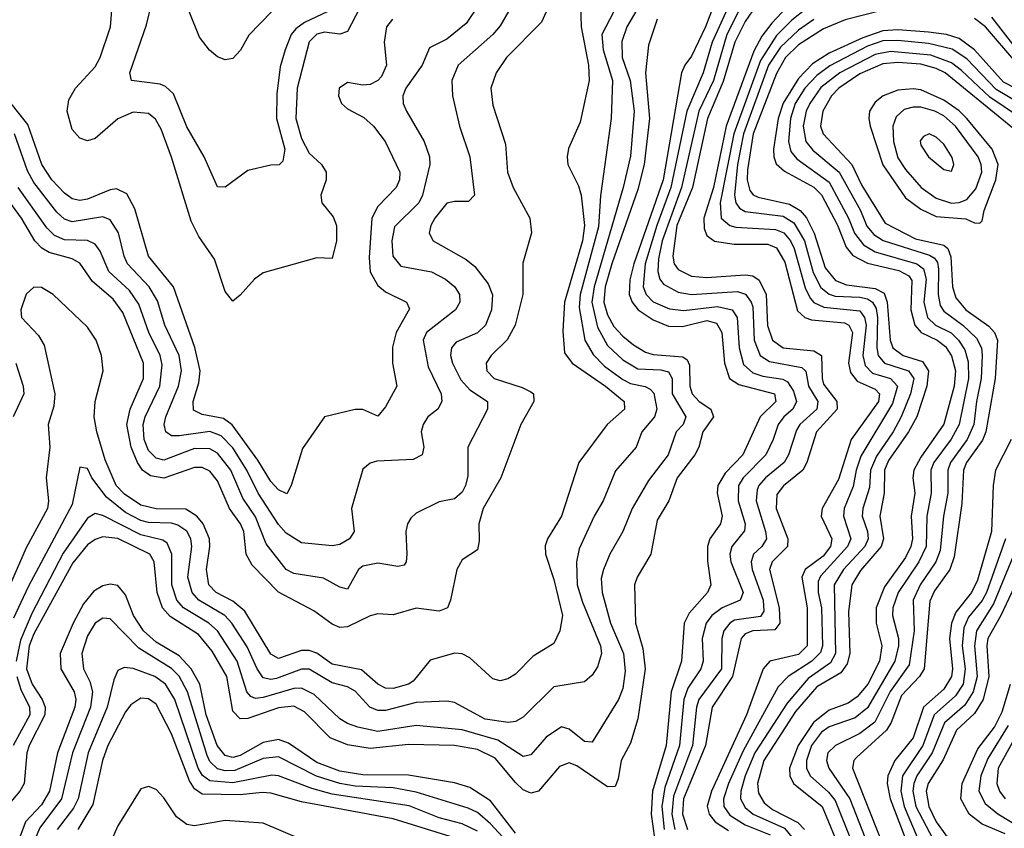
# Model space of a CAD drawing. Header units: inches. Extents: x 501365 to 657855, y 482276 to 547543.
# Tile 567 of 656: x 591213 to 593788, y 510533 to 512649. Entities that reach past the tile are written whole.
import ezdxf

# ---------------------------------------------------------------- set-up
doc = ezdxf.new("R2010")
doc.units = ezdxf.units.IN
doc.header["$MEASUREMENT"] = 0
doc.layers.add('A5591', color=7, linetype='Continuous')

msp = doc.modelspace()

# ---------------------------------------------------------------- linework, layer by layer
at = {"layer": 'A5591', "color": 5}
for points, elevation in [([(593051.9, 512750), (593006.3, 512630), (592970, 512553.1), (592952.5, 512530), (592944.1, 512510), (592895.8, 512230), (592818.8, 512010), (592808.4, 511968.4), (592807.2, 511930), (592814.5, 511910), (592830.1, 511890), (592870, 511863.6), (592910, 511847.2), (592946.2, 511846.2), (593010, 511861.4), (593034.9, 511854.9), (593049, 511830), (593056.2, 511750), (593069.5, 511710), (593093.9, 511693.9), (593187.4, 511670), (593190.4, 511650), (593149.1, 511610), (593103.8, 511510), (593058.1, 511461.9), (593039.2, 511430), (593037.4, 511410), (593050.1, 511349.9), (593045.4, 511330), (593017.6, 511290), (593012, 511270), (593011.9, 511231.9), (593020.3, 511170), (593012.2, 511150), (592964.2, 511095.8), (592950.9, 511070), (592944.2, 510970), (592917.2, 510890), (592903.3, 510750), (592868.2, 510630), (592864.2, 510570), (592873, 510507)], 2720), ([(593177.5, 512742.5), (593110, 512643.9), (593083.1, 512590), (593053.1, 512486.9), (593012.2, 512390), (592972.4, 512210), (592931.7, 512110), (592920.7, 512030), (592924.8, 512010), (592934.9, 511994.9), (592970, 511977.5), (593010, 511974.6), (593110, 511981.4), (593130, 511978.8), (593147.3, 511967.3), (593165, 511930), (593168.8, 511848.9), (593181.8, 511810), (593210, 511790.3), (593290, 511782.6), (593309.7, 511770), (593311.3, 511710), (593315.5, 511695.5), (593349.8, 511650), (593350.5, 511630), (593297.1, 511570), (593271.9, 511490), (593261.2, 511470), (593210.8, 511429.2), (593193.4, 511406.6), (593191, 511370), (593222.2, 511290), (593220.7, 511270), (593181.2, 511230), (593173.7, 511210), (593199.6, 511110), (593200.9, 511070), (593188.1, 511051.9), (593130, 511049.3), (593110, 511041.5), (593099.5, 511030), (593077.1, 510930), (593024, 510850), (593006.9, 510750), (592948.9, 510610), (592946.1, 510570), (592959.7, 510530)], 2780), ([(593125.3, 512734.7), (593062.2, 512610), (593027.1, 512490), (592989.2, 512410), (592943.4, 512210), (592893.2, 512070), (592883.3, 512023.3), (592882.1, 511990), (592886.7, 511970), (592896.5, 511956.5), (592935.5, 511935.6), (592970, 511930), (593090, 511937.5), (593111.1, 511931.1), (593126.4, 511910), (593130, 511897.2), (593133.7, 511810), (593149.8, 511770), (593174.2, 511754.2), (593258.7, 511738.7), (593269.1, 511729.1), (593275.7, 511690), (593300.2, 511650), (593297.9, 511630), (593253.3, 511590), (593244.9, 511575.1), (593223.3, 511510), (593212, 511490), (593163.7, 511450), (593146.2, 511430), (593141.7, 511418.3), (593139.1, 511390), (593163.8, 511310), (593165.8, 511290), (593154.2, 511270), (593132.3, 511250), (593125.7, 511230), (593128.9, 511210), (593157.3, 511130), (593159.1, 511100.9), (593150, 511087.2), (593082.8, 511077.2), (593070, 511069.9), (593054.7, 511050), (593049, 511030), (593048, 510950), (592988.8, 510870), (592982.9, 510850), (592972.7, 510750), (592923, 510617), (592918.8, 510570), (592926.7, 510530)], 2760), ([(592679.5, 512690), (592681.3, 512630), (592700.4, 512530), (592702.4, 512490), (592679, 512381), (592648.5, 512311.5), (592644.5, 512290), (592646.8, 512270), (592674.4, 512214.4), (592681.6, 512190), (592690.4, 512110.4), (592684.7, 512070), (592637.7, 511910), (592633.5, 511833.5), (592637.6, 511777.6), (592657.6, 511750), (592745, 511690), (592793.9, 511650), (592794.6, 511630), (592749.5, 511590), (592675.4, 511490), (592630.1, 511350), (592593.1, 511290), (592587.5, 511272.5), (592587.9, 511250), (592610, 511184), (592632.6, 511090), (592625.6, 511050), (592610, 511016.5), (592556.3, 510983.7), (592510, 510936), (592490, 510924.1), (592470, 510918.8), (592450, 510924.3), (592390, 510978.9), (592370, 510989.2), (592350, 510991.4), (592286.8, 510973.2), (592241.9, 510918.1), (592230, 510910), (592190, 510898.8), (592170, 510899.8), (592150, 510909.9), (592107.3, 510947.3), (592030, 510962.3), (591990, 510990.8), (591970, 510998.3), (591950, 510997.9), (591890, 510976.9), (591870, 510988.5), (591801.4, 511101.4), (591770, 511127.1), (591726.7, 511150), (591707.5, 511170), (591701.4, 511210), (591710.7, 511270), (591709.2, 511290), (591692.5, 511330), (591676.7, 511350), (591647.7, 511367.7), (591570, 511369.2), (591530, 511378.6), (591486.9, 511406.9), (591465.5, 511430), (591436.9, 511496.9), (591414.9, 511570), (591408, 511610), (591410.2, 511650), (591430.9, 511730), (591427.2, 511770), (591413.3, 511810), (591390, 511844.3), (591300.9, 511930), (591270, 511948.3), (591250, 511949.1), (591229.7, 511930.3), (591216.3, 511890), (591218.1, 511870), (591262.3, 511822.3), (591277.3, 511797.3), (591305, 511670), (591302.2, 511637.8), (591287.9, 511590), (591291.9, 511530), (591282.2, 511450), (591288.1, 511390), (591285.4, 511370), (591230, 511266.9), (591150, 511084.3)], 2620), ([(592786.5, 512710), (592735.1, 512610), (592739, 512570), (592763.4, 512490), (592759.7, 512390), (592732, 512188), (592727.1, 512107), (592678.8, 511930), (592676, 511896), (592690.6, 511810.6), (592712.4, 511772.4), (592742.3, 511742.3), (592790, 511707.3), (592810, 511697), (592849.1, 511689.1), (592862.2, 511682.2), (592871.3, 511671.3), (592879.7, 511630), (592873.6, 511610), (592840.1, 511570), (592825.2, 511530), (592771.6, 511468.4), (592739.2, 511390), (592715.7, 511350), (592675.9, 511264.1), (592669.4, 511230), (592670.9, 511170), (592684.6, 511124.6), (592731.7, 511010), (592734.7, 510990), (592724.1, 510955.9), (592710, 510933.6), (592690, 510915.9), (592610, 510903.4), (592530, 510823.4), (592510, 510812.1), (592490.1, 510809.9), (592430, 510818.8), (592350, 510862.2), (592330, 510865.7), (592250, 510862.2), (592170, 510840.9), (592150, 510841.2), (592128.4, 510850), (592090, 510892.2), (592070, 510902.8), (592030, 510913.4), (591970, 510949.1), (591950, 510949.2), (591884.7, 510924.7), (591870, 510922.2), (591850, 510927.1), (591834.4, 510950), (591807.5, 511007.5), (591767.8, 511070), (591749.3, 511090), (591681.8, 511130), (591663.7, 511150), (591652.7, 511190), (591663, 511270), (591660.2, 511290), (591650.1, 511310.1), (591626.3, 511326.3), (591610, 511331), (591550, 511333.3), (591530, 511338.6), (591490, 511359.6), (591439.8, 511399.8), (591402.1, 511450), (591390, 511474.8), (591370, 511478), (591350, 511380.3), (591235.2, 511164.8), (591196.9, 511083.1)], 2640), ([(592415, 512690), (592380.6, 512639.4), (592330, 512598.2), (592285, 512575), (592265.2, 512530), (592222.5, 512470), (592215.3, 512450), (592216.3, 512430), (592225, 512410), (592271, 512330), (592284.4, 512290), (592285.3, 512270), (592266.2, 512190), (592256.7, 512170), (592193.2, 512106.8), (592185.9, 512070), (592188.9, 512030), (592210, 512003.8), (592290, 511988.8), (592326.4, 511970), (592351.3, 511950), (592363.4, 511930), (592364.4, 511910), (592352.8, 511890), (592276.9, 511830), (592268.2, 511810), (592280.9, 511740.9), (592315.5, 511670), (592316.8, 511650), (592306.3, 511630), (592280.7, 511610), (592267.8, 511590), (592263, 511570), (592269.5, 511530), (592265.2, 511510), (592242.3, 511497.7), (592146.6, 511493.4), (592130, 511488.8), (592110, 511472.4), (592080.9, 511370), (592087.7, 511310), (592075.9, 511290), (592050, 511276), (592030, 511272.3), (591950, 511279.7), (591910, 511305.4), (591890, 511328.1), (591836.8, 511410), (591806.8, 511470), (591770, 511528.4), (591740.1, 511560.1), (591710, 511571.2), (591630, 511560.1), (591610, 511560.1), (591594.9, 511570), (591590.7, 511590), (591594.9, 511610), (591628.7, 511690), (591636.5, 511730), (591630.1, 511770.1), (591592.4, 511850), (591573, 511913), (591551.5, 511950), (591495.3, 512010), (591486.2, 512030), (591471.3, 512091.4), (591450, 512124.8), (591430, 512132.7), (591350, 512119.9), (591330, 512126.6), (591310, 512144.9), (591250, 512222.5), (591233.6, 512253.6), (591199.8, 512350)], 2540), ([(592846.9, 512710), (592801.2, 512630), (592787.8, 512592.2), (592788.9, 512550), (592809.4, 512490), (592819.8, 512410), (592810, 512291.6), (592791.4, 512210), (592715.3, 511950), (592709.4, 511910), (592724.4, 511844.4), (592750, 511796.5), (592790, 511758.5), (592830, 511735.2), (592890, 511732.5), (592910, 511727.3), (592919.7, 511710), (592919.6, 511670), (592955.4, 511610), (592947.8, 511590), (592929.7, 511570), (592909.3, 511510), (592857.2, 511442.8), (592814.6, 511370), (592790.4, 511309.6), (592756.5, 511250), (592739.7, 511210), (592733.8, 511186.2), (592736.7, 511150), (592758.3, 511070), (592792.2, 510990), (592796.2, 510943.8), (592790, 510899.1), (592778.8, 510870), (592710, 510758), (592690, 510760.4), (592650, 510792.1), (592630, 510798.8), (592590, 510771.6), (592550, 510725), (592530, 510720.4), (592463.2, 510763.2), (592370, 510790.7), (592250, 510801.8), (592150, 510786.3), (592097.6, 510797.6), (592070, 510806.8), (592050, 510819.5), (591983, 510883), (591950, 510899.6), (591930, 510898.4), (591850, 510875.1), (591830, 510872.6), (591817.5, 510877.5), (591806.7, 510890), (591782, 510970), (591730, 511049.6), (591707.7, 511070), (591641.5, 511110), (591623.8, 511130), (591610.6, 511170), (591610.6, 511250.6), (591598.7, 511278.7), (591587.3, 511287.3), (591530, 511300.8), (591430, 511351.6), (591410, 511356.8), (591390, 511344.5), (591326.9, 511253.1), (591244.7, 511095.3), (591214.9, 511025.1), (591203.7, 510970)], 2660), ([(592505.6, 512694.4), (592470, 512633.1), (592450, 512610), (592359.4, 512530), (592342.8, 512490), (592345, 512450), (592363.1, 512370), (592390.4, 512290.4), (592402.2, 512190), (592386.4, 512173.6), (592350, 512173.6), (592330, 512168.6), (592298.8, 512130), (592287.9, 512110), (592284, 512090), (592294.3, 512070), (592381, 512021), (592403.3, 512003.3), (592438.1, 511958.1), (592449.3, 511929.3), (592446.7, 511890), (592431.4, 511850), (592410, 511829.9), (592354.7, 511805.3), (592342.2, 511790), (592340.1, 511770), (592344.7, 511750), (592366.5, 511706.5), (592390, 511680.3), (592436.1, 511650), (592436.8, 511630), (592385.1, 511530), (592384.6, 511455.4), (592378.5, 511430), (592370, 511412.7), (592350, 511395.2), (592310, 511387), (592250, 511357.8), (592235.6, 511344.4), (592226.8, 511330), (592222.7, 511310), (592225.8, 511250), (592223.8, 511230), (592218.1, 511221.9), (592202.3, 511217.7), (592150, 511226.4), (592110, 511219), (592098.8, 511210), (592070, 511158.8), (592050, 511163.7), (592007.2, 511187.2), (591930, 511200.1), (591910, 511210.4), (591857.3, 511277.3), (591830, 511347.9), (591796.8, 511396.8), (591765, 511470), (591730, 511514.7), (591710, 511525.9), (591670, 511526.4), (591590, 511496.5), (591570, 511501.2), (591550, 511521.3), (591538.1, 511550), (591536.1, 511590), (591541.3, 511610), (591579.3, 511690), (591585.5, 511745.5), (591580.3, 511770), (591550.7, 511830), (591524.6, 511904.6), (591499.9, 511939.9), (591445.9, 511990), (591423.2, 512043.2), (591410, 512061.5), (591390, 512070.8), (591330, 512073.3), (591304.2, 512084.2), (591284.4, 512104.4), (591209, 512210)], 2560), ([(592018.7, 512670), (591958.1, 512641.9), (591935.3, 512624.7), (591923.3, 512610), (591907, 512570), (591894.5, 512525.5), (591885.5, 512454.5), (591884.7, 512390), (591906.8, 512310), (591901.2, 512278.8), (591891.3, 512268.7), (591870, 512268.4), (591810, 512254.2), (591750, 512210.9), (591730, 512211.3), (591695.5, 512290), (591650, 512368.7), (591615.3, 512455.3), (591594.4, 512474.4), (591580, 512480), (591505.7, 512490), (591500.7, 512510), (591544.9, 512635.1), (591557.3, 512690)], 2460), ([(593069.7, 512690), (593024.3, 512590), (593000.8, 512510), (592957.5, 512410), (592916.3, 512210), (592879.1, 512110), (592848.8, 512010), (592843.9, 511950), (592851, 511930), (592870, 511911), (592912.6, 511892.6), (592950, 511888.1), (593038.3, 511898.4), (593076.1, 511890), (593089.6, 511869.6), (593094.9, 511790), (593106.3, 511746.3), (593130, 511724.8), (593156.2, 511716.2), (593208.6, 511708.6), (593221.2, 511701.2), (593237.1, 511677.2), (593244.5, 511650), (593235.4, 511630), (593211.1, 511610), (593196.5, 511590), (593183.9, 511550), (593164.2, 511510), (593104.7, 511450), (593092.6, 511430), (593091.7, 511390), (593110.3, 511330), (593108.9, 511311.1), (593075.4, 511270), (593069.8, 511250), (593072.7, 511230), (593105.1, 511150), (593097.4, 511130), (593050, 511110.2), (593023.4, 511090), (593008.3, 511070), (592998, 511030), (593000.5, 510970), (592994.4, 510950), (592960.6, 510899.4), (592950, 510870), (592938.7, 510750), (592900.6, 510639.4), (592892.3, 510590), (592898.2, 510530)], 2740), ([(592590, 512669.8), (592577.7, 512642.3), (592486.3, 512550), (592459.5, 512510), (592444.8, 512470), (592450, 512425.5), (592483.5, 512323.5), (592489, 512250), (592503.4, 512210), (592547.5, 512130), (592551.4, 512091.4), (592528.5, 512011.5), (592528.5, 511930), (592508.6, 511850), (592488.3, 511811.6), (592446.2, 511770), (592432.8, 511750), (592434.3, 511730), (592453.5, 511710), (592526.8, 511686.8), (592550, 511675), (592557, 511670), (592557.9, 511650), (592523.6, 511590), (592471.2, 511450), (592425.3, 511370), (592414, 511330), (592414.6, 511285.4), (592410, 511262), (592370, 511235.6), (592356.6, 511210), (592339.8, 511130), (592331.6, 511110), (592310, 511101.3), (592250, 511109.2), (592190, 511091.2), (592150, 511094.5), (592130, 511089.3), (592070, 511060.5), (592050, 511058.8), (592030, 511066.9), (591982.2, 511102.2), (591890, 511150.6), (591821.1, 511221.1), (591805.7, 511250), (591798.9, 511310), (591790.9, 511330), (591761.5, 511370), (591730, 511442.5), (591710, 511467.6), (591690, 511477), (591670, 511477), (591590, 511449.3), (591555, 511455), (591534.1, 511470), (591520.8, 511490), (591504.3, 511530), (591493.6, 511590), (591502.1, 511630), (591537.2, 511710), (591536.6, 511750), (591483, 511883), (591457.2, 511917.2), (591403.6, 511963.6), (591370, 512012.1), (591350, 512023.1), (591290, 512040.1), (591271, 512051), (591252.8, 512070), (591217.7, 512130), (591163.5, 512203.5)], 2580), ([(592101.7, 512678.3), (592070, 512617.9), (592050, 512611.2), (592010, 512616), (591990, 512611.1), (591970, 512591.1), (591938.7, 512470), (591935.3, 512390), (591950, 512338), (591970, 512299.9), (592002.3, 512270), (592014.5, 512250), (592014.2, 512230), (592000.4, 512190), (592003.6, 512170), (592032.9, 512132.9), (592041.4, 512110), (592041.7, 512070), (592030, 512023.6), (591990, 512025.4), (591850, 511986.9), (591827, 511970), (591790, 511928), (591770, 511912.8), (591750, 511938), (591722.3, 512022.3), (591681.2, 512081.2), (591661.6, 512121.6), (591610.4, 512289.6), (591582.7, 512362.7), (591568.4, 512388.4), (591550, 512403.2), (591510, 512407.3), (591470, 512389.9), (591410, 512337.9), (591390, 512331.7), (591370, 512338.6), (591350, 512361.5), (591337.3, 512410), (591341.1, 512438.9), (591358.6, 512470), (591410, 512525.6), (591423.7, 512550), (591450.4, 512630), (591454.2, 512674.3)], 2480), ([(591872.6, 512670), (591811.9, 512608.1), (591790.8, 512569.2), (591770, 512547.8), (591750, 512543.7), (591730, 512551.5), (591709.2, 512569.2), (591683.2, 512603.2), (591655.9, 512670)], 2440), ([(593218.8, 512681.2), (593180, 512640), (593154, 512606), (593133, 512567), (593060.6, 512370), (593027.6, 512210), (593002.5, 512130), (593002.7, 512102.7), (593010, 512084.3), (593030, 512069.2), (593081.4, 512061.4), (593170, 512061.9), (593192.1, 512052.1), (593214, 512014), (593247.3, 511887.3), (593266.5, 511870), (593283.7, 511863.8), (593370, 511855.6), (593381.1, 511850), (593391.3, 511830), (593380.8, 511750), (593385.5, 511725.5), (593403.4, 511703.4), (593450, 511682.1), (593461.8, 511670), (593458.6, 511650), (593387.5, 511550), (593354.7, 511445.3), (593311.4, 511370), (593308.8, 511350), (593337.3, 511290), (593333.2, 511270), (593314.5, 511245.5), (593267.5, 511210), (593258.2, 511190), (593272.6, 511110), (593272.6, 511010), (593250, 510987.8), (593175, 510970), (593157.2, 510950), (593113.4, 510830), (593022.2, 510630), (593011, 510591), (593015.9, 510570), (593032.1, 510550), (593067, 510527)], 2820), ([(593270, 512677.4), (593232, 512648), (593192.2, 512607.8), (593150, 512542.1), (593080.9, 512350), (593045.2, 512170), (593047.4, 512130), (593070, 512110.4), (593085.7, 512105.7), (593190, 512099.6), (593211, 512091), (593229.1, 512070), (593238.4, 512050), (593267.1, 511947.1), (593280.4, 511920.4), (593290, 511909.3), (593316.3, 511896.3), (593410, 511886.8), (593422.4, 511870), (593426.8, 511850), (593418.2, 511770), (593423.9, 511743.9), (593443.7, 511723.7), (593490.1, 511710), (593508.9, 511690), (593495.4, 511644.6), (593413.1, 511506.9), (593400.6, 511470), (593392.8, 511427.2), (593368.8, 511370), (593367.7, 511350), (593386.6, 511290), (593378.3, 511270), (593307.1, 511192.9), (593301.3, 511178.7), (593301.4, 511150), (593309.9, 511110), (593312.6, 511010), (593307.2, 510992.8), (593284.6, 510970), (593223, 510930), (593196.6, 510903.4), (593104.7, 510735.3), (593066.6, 510650), (593053.8, 510610), (593054.7, 510590), (593070, 510567.2), (593110, 510542), (593176.1, 510516.1)], 2840), ([(593467.3, 512672.7), (593371.4, 512648.6), (593315.4, 512624.6), (593250, 512583.1), (593215.8, 512550), (593192.1, 512507.9), (593131.5, 512350), (593116, 512256), (593115.6, 512230), (593122.4, 512202.4), (593130.8, 512190.8), (593144.4, 512184.4), (593226.3, 512166.3), (593254.4, 512150), (593270.4, 512130.4), (593291.1, 512090), (593319.9, 511999.9), (593346.5, 511966.5), (593375.1, 511955.1), (593450, 511945.6), (593473.6, 511933.6), (593482.1, 511910), (593489.9, 511809.9), (593496.8, 511790), (593523.9, 511770), (593574.5, 511754.5), (593590.2, 511730), (593585, 511690), (593559.4, 511610), (593537.2, 511570), (593484.9, 511495.1), (593474.6, 511470), (593474.2, 511410), (593462.1, 511350), (593472.3, 511290), (593465.8, 511270), (593412.3, 511207.7), (593389.1, 511170), (593380.6, 511099.4), (593383.8, 510990), (593377.1, 510962.9), (593360.2, 510939.8), (593297.3, 510902.7), (593241.7, 510838.3), (593159.3, 510710), (593142.4, 510650), (593144.9, 510624.9), (593160, 510600), (593182.1, 510582.1), (593248.1, 510548.1), (593265.3, 510530)], 2880), ([(592880.1, 512650), (592857.9, 512582.1), (592849.8, 512510.2), (592860.2, 512390), (592846.4, 512270), (592830, 512205), (592761.5, 512010), (592744.5, 511950), (592740.6, 511910), (592750, 511876.8), (592766.5, 511846.5), (592790, 511820.4), (592818.1, 511798.1), (592850, 511779), (592870, 511772.6), (592946.9, 511766.9), (592958.7, 511758.7), (592964.8, 511744.8), (592965.4, 511690), (592971.6, 511670), (592989.7, 511649.7), (593020.9, 511630), (593027.9, 511610), (592999.4, 511570), (592988.7, 511530), (592978.4, 511510), (592932.7, 511450), (592910.3, 511389.7), (592880.4, 511339.5), (592863.4, 511250), (592827.9, 511190), (592821.2, 511170), (592823.1, 511070), (592843.1, 511003.1), (592849.1, 510950), (592830, 510819.2), (592810, 510756.1), (592786.2, 510710), (592777.9, 510662.1), (592770, 510642.5), (592750, 510641.5), (592670, 510696.8), (592650, 510704.4), (592625, 510695), (592570, 510630.4), (592550, 510624.8), (592530, 510633.4), (592510, 510652.6), (592456.3, 510716.3), (592410, 510739.1), (592350, 510749.7), (592230, 510752.6), (592130, 510741.8), (592070, 510751.6), (592025, 510770), (591957.6, 510837.6), (591930, 510852.2), (591890, 510848.2), (591810, 510820.2), (591790, 510819.2), (591770, 510839.6), (591755, 510930), (591716.8, 510996.8), (591680.3, 511040.3), (591606.9, 511086.9), (591586.4, 511110), (591572.8, 511150), (591564.3, 511230), (591553.5, 511250), (591470, 511291.7), (591430, 511295.7), (591410, 511288.7), (591390, 511274.6), (591352, 511228), (591250, 511042.2), (591238, 511010), (591230.7, 510950), (591245.3, 510910), (591272.1, 510870), (591279.2, 510850), (591278.5, 510830), (591237.6, 510750), (591231.8, 510730), (591225.1, 510650), (591213.8, 510630), (591175.2, 510584.8)], 2680), ([(592187.8, 512650), (592172, 512630), (592166.1, 512590), (592172, 512530), (592159.6, 512500.4), (592150, 512489.5), (592130, 512479.2), (592110, 512477.5), (592070, 512484.4), (592048.3, 512470), (592047, 512450), (592055, 512430), (592070, 512415.5), (592113, 512393), (592137.9, 512370), (592168.8, 512330), (592206.8, 512250), (592206, 512230), (592197.4, 512210), (592150, 512160.4), (592133.7, 512130), (592126.7, 512026.7), (592129.4, 511989.4), (592150, 511953), (592170, 511936.5), (592225, 511910), (592232.5, 511892.5), (592197.3, 511830), (592188.3, 511791.7), (592188.4, 511750), (592199.3, 511690), (592170, 511635.8), (592150, 511611.8), (592110, 511629.1), (592090, 511629.1), (592010, 511609.8), (591952.9, 511527.1), (591922.6, 511430), (591911.7, 511408.3), (591890, 511418.4), (591870, 511440.5), (591836.1, 511496.1), (591768.7, 511588.7), (591745.6, 511605.6), (591690, 511615.7), (591667.3, 511627.3), (591666.6, 511650), (591681.2, 511698.8), (591684.8, 511730), (591671.2, 511791.2), (591615.2, 511950), (591550.3, 512030), (591513.7, 512153.7), (591493, 512193), (591466.1, 512206.1), (591450, 512204.1), (591390, 512179.4), (591370, 512176.2), (591350, 512180.3), (591330, 512194.8), (591297.3, 512230), (591270.9, 512270), (591234.4, 512374.4), (591190.3, 512430)], 2520), ([(593290, 512649.2), (593250, 512621.2), (593203.1, 512576.9), (593171.7, 512530), (593106.3, 512350), (593090.3, 512270), (593082.2, 512190), (593085.5, 512170), (593095.8, 512155.8), (593110, 512146.9), (593210, 512134.7), (593237.6, 512117.6), (593265.7, 512070), (593287.8, 511987.8), (593308.2, 511948.2), (593330, 511930.7), (593345.4, 511925.4), (593410, 511922.5), (593430, 511918.2), (593443.4, 511910), (593452.8, 511892.8), (593456.5, 511870), (593454.7, 511790), (593458.1, 511770), (593474.8, 511750), (593537.1, 511730), (593551.6, 511710), (593542.3, 511670), (593518.5, 511610), (593497.1, 511570), (593453.4, 511506.6), (593437.9, 511470), (593435.1, 511424.9), (593417.7, 511370), (593416.7, 511350), (593430, 511310), (593431.9, 511290), (593423.4, 511270), (593367.2, 511210), (593343.1, 511170), (593346.3, 510990), (593333.7, 510966.3), (593275, 510924.9), (593219.8, 510860.2), (593135.7, 510730), (593110.1, 510670.1), (593098.7, 510630), (593098.1, 510610), (593110, 510587.2), (593131.2, 510570), (593212.9, 510532.9), (593232.7, 510510)], 2860), ([(593818, 512538), (593738.5, 512630), (593710, 512651.8)], 2880), ([(593810, 512585.2), (593755.4, 512655.4)], 2860), ([(593850, 512452.4), (593785.6, 512485.6), (593710, 512570), (593670, 512599.3), (593636.5, 512610), (593590, 512616.5), (593510, 512622.3), (593470, 512619.8), (593418.2, 512601.8), (593330, 512561.7), (593286.8, 512533.2), (593250, 512494.9), (593210, 512430.8), (593197, 512390), (593184.3, 512310), (593185, 512290), (593191.8, 512271.8), (593212.9, 512252.9), (593290, 512210.9), (593310, 512190.6), (593351.6, 512111.6), (593374.1, 512054.1), (593391.7, 512031.6), (593430, 512011.9), (593512.2, 511992.2), (593538.4, 511978.4), (593546.5, 511966.5), (593543.8, 511890), (593554, 511850), (593570.4, 511830), (593612.2, 511810), (593634.1, 511794.1), (593649.7, 511769.7), (593660.4, 511730), (593656.9, 511690), (593629.9, 511590.1), (593570, 511504.5), (593551.6, 511470), (593549.2, 511450), (593554, 511410), (593544.7, 511350), (593547.9, 511290), (593544, 511270), (593530, 511241.7), (593474.9, 511165.1), (593453, 511110), (593452.6, 511070), (593467.8, 511010), (593461.5, 510970), (593431, 510910), (593403.2, 510876.8), (593379.8, 510860.2), (593330, 510842), (593289.1, 510810), (593249.1, 510750), (593226, 510690), (593226.8, 510670), (593236.3, 510650), (593311.4, 510590), (593345, 510510)], 2920), ([(593850, 512416.2), (593766.5, 512466.5), (593690, 512546.1), (593651.9, 512571.9), (593590, 512586.7), (593510, 512594.6), (593470, 512593.2), (593430, 512579.5), (593331.8, 512528.1), (593297.4, 512502.6), (593266.7, 512470), (593241.2, 512430), (593228.7, 512390), (593223.2, 512330), (593230, 512304.2), (593245.2, 512285.2), (593330, 512223.6), (593380.8, 512130), (593396.6, 512090), (593419.4, 512059.4), (593450, 512041.4), (593559.2, 512010), (593576.6, 511996.6), (593583.7, 511970), (593578, 511910), (593587, 511870), (593608.3, 511850), (593649.1, 511829.1), (593668.6, 511810), (593684.8, 511784.8), (593693.4, 511753.4), (593694.2, 511710), (593669.8, 511590), (593648.7, 511551.3), (593603.6, 511490), (593595.8, 511470), (593597.1, 511410), (593585.7, 511350), (593583.7, 511270), (593564.4, 511230), (593510.1, 511150.1), (593496.1, 511110), (593495.2, 511090), (593510.9, 511030), (593511.2, 511010), (593502, 510970), (593430, 510848.4), (593398.1, 510821.9), (593330, 510798.2), (593310, 510784.1), (593284.2, 510750), (593270.3, 510710), (593270.6, 510690), (593280.7, 510670), (593327.9, 510627.9), (593345.5, 510605.5), (593384.2, 510510)], 2940), ([(593833.4, 512390), (593750, 512445.8), (593676.4, 512516.4), (593650, 512536.1), (593595.9, 512555.9), (593490, 512565.7), (593450, 512558.2), (593357.5, 512510), (593308.6, 512471.4), (593279.3, 512430), (593270, 512409.2), (593262, 512370), (593268.8, 512330), (593287.1, 512307.1), (593356.3, 512250), (593411.9, 512150), (593428.9, 512108.9), (593446.6, 512086.6), (593471.5, 512071.5), (593592.8, 512032.8), (593605.3, 512025.3), (593613.3, 512013.3), (593616.3, 511996.3), (593614.9, 511930), (593620.7, 511900.7), (593630, 511886.1), (593679.4, 511850), (593715.4, 511815.4), (593728.2, 511790), (593730.4, 511770), (593727.4, 511710), (593715, 511650), (593708.7, 511590), (593690.7, 511550), (593647.7, 511490), (593640.4, 511470), (593639.9, 511410), (593628.7, 511350), (593620.5, 511259.5), (593608.9, 511230), (593567.7, 511170), (593549.8, 511130), (593551.9, 511050), (593539.5, 510960.5), (593489.3, 510890.7), (593449, 510811), (593410, 510780.9), (593346.7, 510750), (593326.8, 510730), (593322.9, 510710), (593329.4, 510690), (593384.2, 510610), (593431.5, 510490)], 2960), ([(593810, 512365.2), (593633, 512510), (593610, 512521.3), (593570, 512532.2), (593510, 512537.1), (593470, 512533.5), (593410, 512506.9), (593355.3, 512470), (593336.1, 512450), (593313.2, 512410), (593307.5, 512370), (593314.5, 512350), (593389.3, 512270), (593415.1, 512215.1), (593476.1, 512116.1), (593555.9, 512075.9), (593630, 512058.9), (593640.4, 512050), (593648.2, 512028.2), (593652.2, 511950), (593660.9, 511920.9), (593687, 511890), (593747.3, 511847.3), (593762.4, 511830), (593770.6, 511810), (593764, 511710), (593739.8, 511570), (593731.4, 511548.6), (593689, 511490), (593680.9, 511470), (593676.9, 511383.1), (593657, 511243), (593645.8, 511210), (593605.5, 511154.5), (593593, 511127), (593578.3, 510950), (593566.6, 510930), (593519.4, 510880.6), (593491.9, 510810), (593479.7, 510790), (593401.5, 510718.5), (593394.4, 510710), (593390.6, 510690), (593470.4, 510490)], 2980), ([(591202.8, 511750), (591222.2, 511690), (591223.5, 511670), (591196, 511610)], 2580), ([(593806.4, 511550), (593765, 511470), (593758.9, 511430), (593754.3, 511310), (593717.5, 511182.5), (593702.5, 511150), (593661.3, 511098.7), (593650, 511070.1), (593644.9, 511030), (593652.4, 510950), (593649.8, 510930), (593630, 510897.4), (593577, 510850), (593549.5, 510770), (593501.6, 510710), (593483.4, 510670), (593482, 510650), (593489.8, 510610.2), (593528.3, 510510)], 3020), ([(593790.8, 511290), (593741.1, 511150), (593730, 511129.4), (593694.4, 511085.6), (593682.1, 511057.9), (593677.6, 511010), (593685.6, 510950), (593680, 510910), (593660.8, 510879.2), (593604.3, 510830), (593574.9, 510750), (593521.5, 510670), (593517.1, 510630), (593526, 510590), (593574.6, 510474.6), (593590, 510451.4), (593615.7, 510435.7), (593710, 510409.7), (593730, 510395.5), (593813.9, 510310)], 3040), ([(593822, 511270), (593759.9, 511120.1), (593715, 511050), (593709.7, 511010), (593716.7, 510930), (593706.9, 510890), (593684.5, 510855.5), (593631.5, 510808.5), (593599.7, 510730), (593559, 510670), (593551.1, 510650), (593548.9, 510630), (593556.6, 510590), (593610, 510488.9), (593643.1, 510463.1), (593719.5, 510439.5), (593745.8, 510425.8), (593844.8, 510324.8)], 3060), ([(593835.2, 511210), (593778.8, 511090), (593744.8, 511030), (593742.1, 511010), (593747.4, 510930), (593733, 510870), (593710, 510833.3), (593663.2, 510790), (593627.7, 510712.3), (593588.7, 510650), (593584.1, 510630), (593590.6, 510590), (593610.2, 510550), (593634.8, 510514.8), (593669.3, 510489.3), (593750, 510462.9), (593770, 510450), (593806.2, 510406.2)], 3080), ([(592510, 510520), (592444.4, 510604.4), (592390, 510639.8), (592350, 510651.5), (592230, 510671.6), (592110, 510673), (592050, 510682.2), (591990, 510705), (591915.8, 510755.8), (591890, 510765.4), (591850, 510757.6), (591790, 510723.7), (591770, 510718.6), (591750, 510723.3), (591729.7, 510749.7), (591701.1, 510830), (591683.9, 510910), (591661.8, 510950), (591630, 510984.5), (591570, 511019.7), (591536.4, 511050), (591510.4, 511090), (591490, 511144.3), (591470, 511168), (591450, 511171.8), (591430, 511167.7), (591406.8, 511153.2), (591379.8, 511120.2), (591352.8, 511070), (591319, 510990), (591320.3, 510950), (591355.5, 510890), (591360, 510870), (591357, 510850), (591311.8, 510730), (591291.2, 510630), (591270, 510594.1), (591228.3, 510550), (591213.1, 510510)], 2720), ([(592540.5, 510440.5), (592444.5, 510544.5), (592410, 510574.4), (592385.8, 510585.8), (592250, 510627.9), (592190, 510638.4), (592090, 510642.9), (592049.9, 510650), (591989.3, 510669.3), (591890, 510719.6), (591850, 510716), (591775.7, 510684.3), (591750, 510683), (591730, 510688.2), (591710, 510708), (591703.3, 510723.3), (591652.1, 510890), (591630, 510931.4), (591610, 510951.1), (591524.7, 511004.7), (591450, 511080.9), (591430, 511083.1), (591410, 511069.9), (591390, 511037), (591375.7, 510990), (591380.2, 510950), (591396.8, 510916.8), (591403.4, 510890), (591398.1, 510850), (591351.1, 510730), (591322, 510610), (591265.6, 510534.4), (591255.4, 510510)], 2740), ([(592410, 510525.2), (592370, 510544.5), (592310, 510560.6), (592231.3, 510591.3), (592030, 510621.9), (591976.9, 510636.9), (591890.1, 510669.9), (591872.4, 510672.4), (591770, 510651.8), (591710, 510657.4), (591691.4, 510671.4), (591680.1, 510690), (591618.3, 510870), (591594, 510910), (591566.7, 510930), (591510, 510951), (591486.2, 510953.8), (591470, 510946), (591458.9, 510921.1), (591441.4, 510850), (591392.2, 510730), (591365.9, 510610), (591354, 510586), (591311.4, 510530)], 2760), ([(591205.3, 510930), (591216, 510896), (591238.6, 510850), (591239.1, 510830), (591196.3, 510750)], 2660), ([(593790, 510518.7), (593730, 510543.4), (593696.5, 510570), (593674.6, 510610), (593677.4, 510650), (593719.2, 510740.8), (593762.8, 510797.2), (593782.7, 510837.3), (593804.2, 510910)], 3120), ([(592364, 510504), (592190, 510557.5), (591950, 510602.4), (591870, 510624.5), (591846.9, 510626.9), (591790, 510620.1), (591690, 510622.4), (591670, 510636.3), (591657, 510657), (591610, 510780.2), (591570, 510857.8), (591550, 510872), (591530, 510873.3), (591503.8, 510856.2), (591490, 510838.1), (591443.5, 510750), (591429.8, 510710), (591404.6, 510595.4), (591365, 510530)], 2780), ([(593798, 510802), (593744.6, 510715.4), (593726.8, 510670), (593721.3, 510630), (593737.7, 510597.7), (593770.7, 510570.7), (593833, 510533)], 3140), ([(593813.6, 510766.4), (593772.2, 510690), (593768.6, 510650), (593775.2, 510630), (593790.2, 510610.2)], 3160), ([(591950, 510503.5), (591850, 510546.4), (591750, 510553.7), (591670, 510539.3), (591650, 510542.5), (591622.8, 510562.8), (591590, 510612.3), (591570, 510634.1), (591550, 510642.4), (591530, 510636.3), (591470, 510539.1), (591450, 510494)], 2820)]:
    msp.add_lwpolyline(points, dxfattribs=dict(at, elevation=elevation))
for points, elevation in [([(593550, 512468.2), (593510, 512464.1), (593471.3, 512450), (593450, 512433.1), (593435.6, 512410), (593433.3, 512390), (593437.4, 512370), (593470, 512269.2), (593530, 512183), (593570, 512152.8), (593610, 512133.9), (593687.6, 512127.6), (593710, 512117.4), (593723.6, 512116.4), (593730, 512122.8), (593735.3, 512150), (593766.2, 512230), (593771.8, 512270), (593756.4, 512310), (593689.7, 512390), (593670, 512410.7), (593630, 512438.5), (593570, 512465.6)], 3020), ([(593550, 512420.4), (593526.4, 512413.6), (593504.9, 512395.1), (593496.3, 512370), (593498.2, 512330), (593510, 512287.5), (593530, 512256.8), (593570.9, 512210), (593610, 512182.2), (593650, 512169.2), (593670, 512170.6), (593690, 512178.7), (593713.7, 512206.3), (593728.9, 512250), (593727.9, 512270), (593719.8, 512290), (593660.1, 512370), (593630, 512397.2), (593606.2, 512410), (593570, 512420.3)], 3040), ([(593591.2, 512350), (593576.6, 512343.4), (593568.3, 512331.7), (593570, 512320.5), (593589.5, 512290), (593630, 512256.9), (593650, 512252.7), (593656, 512270), (593651.4, 512288.6), (593630, 512322.9), (593610, 512341.9)], 3060)]:
    msp.add_lwpolyline(points, close=True, dxfattribs=dict(at, elevation=elevation))

doc.saveas('drawing.dxf')
